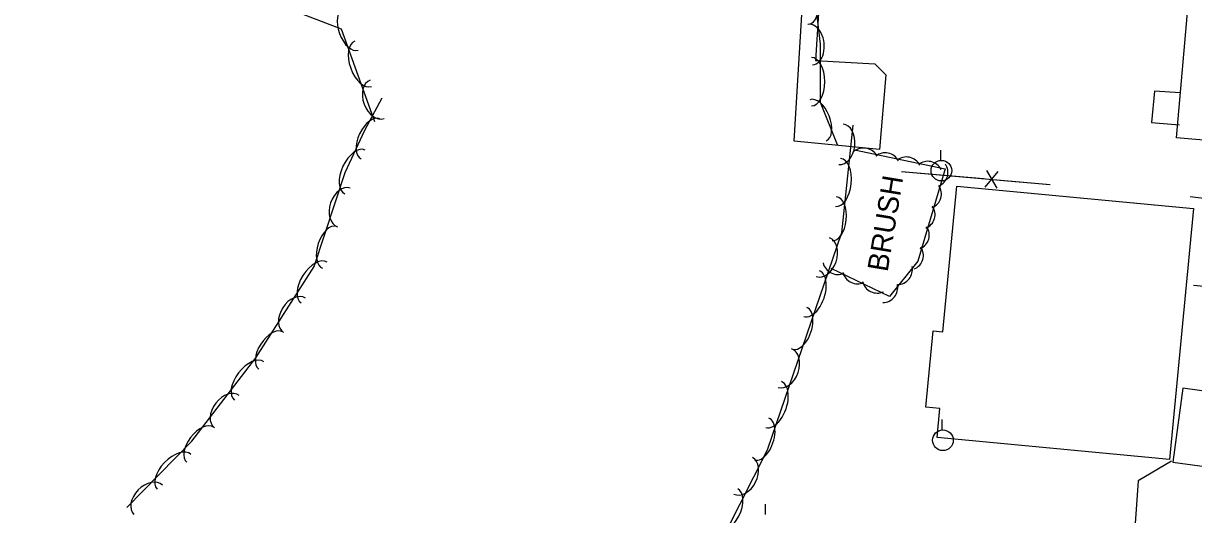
# Model space of a CAD drawing. Extents: x 978516 to 993312, y 1836504 to 1846212.
# Drawn here: x 992295.9 to 992580.2, y 1840378.8 to 1840498 of the extents above; entities that cross this region are included whole.
import ezdxf

# ---------------------------------------------------------------- set-up
doc = ezdxf.new("R2010")
doc.units = 0
for name, color, linetype in [('S_BUILDING', 7, 'Continuous'), ('S_DRIVEWAY', 7, 'Continuous'), ('S_FENCE', 7, 'Continuous'), ('S_IRON_PIN_ANNOT', 7, 'Continuous'), ('S_SIDEWALK', 7, 'Continuous'), ('S_TREE', 7, 'Continuous'), ('S_TREE_ANNOT', 7, 'Continuous'), ('S_UTILITY_POLE', 7, 'Continuous')]:
    doc.layers.add(name, color=color, linetype=linetype)

msp = doc.modelspace()

# ---------------------------------------------------------------- linework, layer by layer
at = {"layer": 'S_BUILDING'}
for points in [[(992636.53, 1840533.75), (992630.51, 1840465.19), (992601.62, 1840467.73), (992601.47, 1840466.03), (992594.64, 1840466.63), (992594.8, 1840468.56), (992576.03, 1840470.21), (992579.28, 1840507.19), (992606.03, 1840504.84), (992608.79, 1840536.19)], [(992580.14, 1840453.03), (992574.34, 1840392.13), (992517.87, 1840397.5), (992518.54, 1840404.53), (992515.14, 1840404.86), (992516.9, 1840423.36), (992519.25, 1840423.13), (992522.62, 1840458.5)], [(992575.1, 1840391.49), (992594.77, 1840388.82), (992597.21, 1840406.75), (992577.53, 1840409.43)]]:
    msp.add_lwpolyline(points, close=True, dxfattribs=at)
at = {"layer": 'S_DRIVEWAY'}
for points in [[(992629.18, 1840430.69), (992619.69, 1840429.75), (992613.36, 1840429.97), (992607.47, 1840431.57), (992592.11, 1840433.24), (992580.11, 1840434.37)], [(992574.79, 1840391.73), (992566.71, 1840386.97), (992565.51, 1840369.72), (992571.92, 1840356.54), (992588.63, 1840347.33), (992588.02, 1840346.03)]]:
    msp.add_lwpolyline(points, dxfattribs=at)
at = {"layer": 'S_FENCE'}
for p, q in [((992529.52, 1840458.23), (992532.73, 1840462.06)), ((992529.88, 1840462.31), (992532.38, 1840457.98))]:
    msp.add_line(p, q, dxfattribs=at)
for points in [[(992509.21, 1840462.05), (992529.14, 1840460.32)], [(992509.21, 1840462.05), (992545.35, 1840458.91)], [(992533.12, 1840459.97), (992545.35, 1840458.91)]]:
    msp.add_lwpolyline(points, dxfattribs=at)
at = {"layer": 'S_IRON_PIN_ANNOT'}
msp.add_lwpolyline([(992579.34, 1840455.99), (992620.27, 1840450.94), (992634.1, 1840449.24), (992634, 1840453.88), (992633.53, 1840463.29), (992632.75, 1840468.64)], dxfattribs=at)
at = {"layer": 'S_SIDEWALK'}
for points in [[(992489.41, 1840505.68), (992488.32, 1840488.98), (992502.72, 1840488.14), (992505.42, 1840485.54), (992503.88, 1840467.42), (992483.18, 1840469.43), (992483.95, 1840482.86), (992485.37, 1840505.49)], [(992576.88, 1840481.13), (992570.65, 1840481.51), (992569.95, 1840473.93), (992576.73, 1840473.4)]]:
    msp.add_lwpolyline(points, dxfattribs=at)
at = {"layer": 'S_TREE'}
for points in [[(992476.05, 1840662.52), (992478.63, 1840644.56), (992476.9, 1840623.75), (992472.27, 1840604.56), (992472.06, 1840584.77), (992477.43, 1840571.42), (992483.02, 1840551.32), (992481.37, 1840535.93), (992486.81, 1840515.49), (992489.44, 1840492.97), (992489.5, 1840478.85), (992493.58, 1840468.59)], [(992381.29, 1840474.11), (992373.16, 1840496.61), (992356.9, 1840502.84), (992352.89, 1840514.25), (992357.37, 1840530.29), (992366.85, 1840543.48), (992384.41, 1840552.86), (992391.26, 1840560.38), (992391.35, 1840576.95), (992386.67, 1840583.87), (992385.61, 1840594.99), (992391.6, 1840607.8), (992391.68, 1840619.66), (992392.02, 1840631.23), (992378.69, 1840634.87), (992366.85, 1840635.82)], [(992321.04, 1840380.5), (992336.83, 1840396.6), (992352.35, 1840416.79), (992366.51, 1840438.97), (992374.07, 1840461.82), (992378.85, 1840472.09), (992383.05, 1840479.94)], [(992497.37, 1840473.32), (992494.68, 1840447.17), (992476.57, 1840394.41), (992446.86, 1840335.78), (992413.99, 1840280.41), (992389.72, 1840280.11), (992372.58, 1840275.11), (992375.68, 1840267.04), (992392.64, 1840244.23), (992384.61, 1840212.93), (992355.76, 1840213.12), (992346.36, 1840226.25), (992347.3, 1840248.94), (992332.82, 1840257.77), (992309.64, 1840258.55), (992295.92, 1840263.28)], [(992497.83, 1840467.3), (992519.85, 1840462.68), (992513.22, 1840440.26), (992506.32, 1840431.68), (992492.16, 1840438.53)]]:
    msp.add_lwpolyline(points, dxfattribs=at)
for centre, major_axis, ratio, start_param, end_param in [((992486.12, 1840503.1), (-0.62, 5.31), 0.540891, 3.141572, 6.283164), ((992375.44, 1840496.53), (1.81, -5.03), 0.540862, 3.142119, 6.283711), ((992487.05, 1840492.84), (-0.57, 4.92), 0.685554, 3.141557, 6.28315), ((992378.46, 1840488.19), (1.99, -5.52), 0.550245, 3.142136, 6.283728), ((992487.35, 1840483.85), (-0.02, 5.87), 0.55008, 3.141593, 6.283185), ((992381.85, 1840479.58), (1.68, -4.66), 0.685517, 3.142483, 6.284075), ((992488.95, 1840474.48), (-1.98, 4.97), 0.540698, 3.141593, 6.283185), ((992380.21, 1840469.97), (-2.26, -4.85), 0.540699, 3.141593, 6.283185), ((992494.5, 1840468.64), (0.51, 4.93), 0.68531, 3.141593, 6.283185), ((992376.46, 1840461.94), (-2.48, -5.32), 0.55008, 3.141593, 6.283185), ((992500.03, 1840464.16), (-3.64, -0.06), 0.985129, 3.598984, 5.372185), ((992493.81, 1840459.4), (0.6, 5.84), 0.55008, 3.141593, 6.283185), ((992505.24, 1840462.99), (-3.64, -0.06), 0.985129, 3.598984, 5.372185), ((992510.42, 1840461.98), (-3.64, -0.06), 0.985129, 3.598984, 5.372185), ((992515.61, 1840460.93), (-3.64, -0.06), 0.985129, 3.598984, 5.372185), ((992516.87, 1840461.84), (3.64, -0.21), 0.974057, 5.172209, 6.94541), ((992373.77, 1840453.34), (-1.56, -4.7), 0.685311, 3.141593, 6.283185), ((992515.27, 1840456.57), (3.64, -0.21), 0.974057, 5.172209, 6.94541), ((992492.9, 1840450.58), (0.55, 5.32), 0.540699, 3.141593, 6.283185), ((992513.73, 1840451.6), (3.64, -0.21), 0.974057, 5.172209, 6.94541), ((992370.29, 1840443.64), (-1.68, -5.08), 0.540699, 3.141593, 6.283185), ((992512.33, 1840446.64), (3.64, -0.21), 0.974057, 5.172209, 6.94541), ((992490.12, 1840441.23), (1.61, 4.69), 0.685339, 3.141589, 6.283181), ((992510.9, 1840441.67), (3.64, -0.21), 0.974057, 5.172209, 6.94541), ((992366.55, 1840435.09), (-3.16, -4.95), 0.55008, 3.141593, 6.283185), ((992493.71, 1840440.67), (3.28, -1.59), 0.988098, 3.825789, 5.598989), ((992508.24, 1840438.23), (2.45, 2.69), 0.993814, 3.887725, 5.660926), ((992487.36, 1840432.39), (1.9, 5.55), 0.550103, 3.14159, 6.283183), ((992498.5, 1840438.39), (3.28, -1.59), 0.988098, 3.825789, 5.598989), ((992503.29, 1840436.15), (3.28, -1.59), 0.988098, 3.825789, 5.598989), ((992504.67, 1840433.86), (2.45, 2.69), 0.993814, 3.887725, 5.660926), ((992361.79, 1840427.15), (-2.67, -4.18), 0.685311, 3.141593, 6.283185), ((992484.48, 1840424), (1.74, 5.06), 0.540722, 3.14159, 6.283183), ((992356.02, 1840418.6), (-2.88, -4.51), 0.540699, 3.141593, 6.283185), ((992350.76, 1840411.24), (-3.58, -4.65), 0.55008, 3.141593, 6.283185), ((992480.89, 1840414.34), (1.61, 4.69), 0.685339, 3.141589, 6.283181), ((992478.13, 1840405.5), (1.9, 5.55), 0.550103, 3.14159, 6.283183), ((992345.33, 1840403.75), (-3.02, -3.93), 0.685311, 3.141593, 6.283185), ((992475.26, 1840397.11), (1.74, 5.06), 0.540722, 3.14159, 6.283183), ((992338.84, 1840395.74), (-3.26, -4.24), 0.540699, 3.141593, 6.283185), ((992332.51, 1840389.17), (-4.11, -4.19), 0.55008, 3.141593, 6.283185), ((992470.75, 1840388.19), (2.24, 4.42), 0.685311, 3.141593, 6.283185), ((992326.22, 1840382.38), (-3.47, -3.54), 0.685311, 3.141593, 6.283185), ((992466.8, 1840379.82), (2.65, 5.23), 0.55008, 3.141593, 6.283185)]:
    msp.add_ellipse(centre, major_axis=major_axis, ratio=ratio, start_param=start_param, end_param=end_param, dxfattribs=at)
at = {"layer": 'S_UTILITY_POLE'}
for p, q in [((992518.77, 1840464.77), (992518.77, 1840467.25)), ((992519.13, 1840399.34), (992519.13, 1840401.82)), ((992476.17, 1840378.79), (992476.17, 1840381.27))]:
    msp.add_line(p, q, dxfattribs=at)
for centre in [(992518.91, 1840462.25), (992519.28, 1840396.82)]:
    msp.add_circle(centre, 2.5, dxfattribs=at)

# ---------------------------------------------------------------- texts
at = {"layer": 'S_TREE_ANNOT'}
msp.add_text('BRUSH', height=5, rotation=80.5742, dxfattribs=at).set_placement((992505.83, 1840437.52))

doc.saveas('drawing.dxf')
